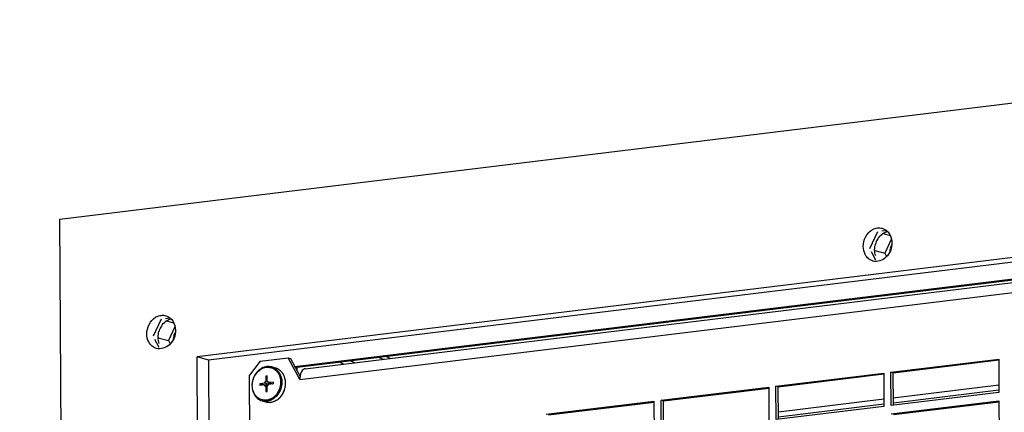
# Paper-space layout '45651_1_3' of a CAD drawing. Header units: millimetres. Extents: x -231 to 594, y 0 to 420.
# Tile 274 of 279: x 327 to 373, y 320 to 339. Entities that reach past the tile are written whole.
import ezdxf

# ---------------------------------------------------------------- set-up
doc = ezdxf.new("R2010")
doc.units = ezdxf.units.MM
doc.header["$LTSCALE"] = 32.67
doc.layers.get('0').update_dxf_attribs({"linetype": 'CONTINUOUS'})
doc.layers.add('02___PRT_ALL_AXES', color=7, linetype='CONTINUOUS')
doc.styles.get("Standard").update_dxf_attribs({"font": 'arial.ttf'})
doc.dimstyles.get("Standard").update_dxf_attribs({"dimtxt": 3.5, "dimasz": 2.5, "dimexe": 1, "dimexo": 0.0625, "dimtad": 1, "dimdsep": 46, "dimtxsty": 'STANDARD', "dimblk": '_FILLED', "dimblk1": '_FILLED', "dimblk2": '_FILLED', "dimcen": 0.09, "dimclrt": 5, "dimazin": 2, "dimtp": 0.01, "dimtm": 0.01, "dimtfac": 1, "dimtofl": 0, "dimtmove": 0, "dimatfit": 3, "dimldrblk": '_FILLED', "dimfxl": 1, "dimtolj": 1, "dimarcsym": 0})

# ---------------------------------------------------------------- blocks, each defined once
blk = doc.blocks.new('_FILLED')
at = {"color": 0, "linetype": 'BYBLOCK'}
blk.add_solid([(0, 0), (-1, 0.2), (-1, -0.2)], dxfattribs=at)

psp = doc.layouts.new('45651_1_3')

# ---------------------------------------------------------------- linework, layer by layer
at = {"color": 7, "linetype": 'CONTINUOUS'}
for p, q in [((329.022, 329.134), (405.845, 338.511)), ((399.465, 330.457), (335.474, 322.646)), ((330.124, 106.081), (329.022, 329.134)), ((340.173, 322.171), (395.637, 328.941)), ((340.548, 322.089), (395.574, 328.805)), ((340.3, 321.585), (395.342, 328.304)), ((367.459, 328.531), (367.087, 327.729)), ((367.876, 328.582), (367.661, 328.556)), ((367.722, 328.456), (368.049, 328.362)), ((368.108, 328.177), (367.805, 327.523)), ((367.155, 327.601), (367.358, 327.22)), ((367.329, 327.659), (367.805, 327.523)), ((367.805, 327.523), (367.884, 327.376)), ((333.775, 324.42), (333.403, 323.617)), ((334.192, 324.471), (333.977, 324.445)), ((334.038, 324.345), (334.365, 324.251)), ((334.424, 324.065), (334.121, 323.412)), ((333.471, 323.49), (333.674, 323.109)), ((333.645, 323.548), (334.121, 323.412)), ((334.121, 323.412), (334.199, 323.265)), ((335.808, 255.023), (335.474, 322.646)), ((336.01, 322.493), (335.474, 322.646)), ((338.437, 322.44), (337.933, 321.788)), ((338.437, 322.44), (339.758, 322.601)), ((340.3, 321.585), (339.758, 322.601)), ((339.758, 322.601), (339.865, 322.57)), ((340.066, 322.201), (340.173, 322.171)), ((342.349, 322.309), (342.124, 322.409)), ((342.864, 322.372), (342.64, 322.472)), ((343.99, 322.637), (344.215, 322.537)), ((368.089, 321.929), (373.155, 322.547)), ((373.155, 322.547), (373.162, 320.975)), ((338.18, 271.863), (337.933, 321.788)), ((338.765, 321.755), (338.695, 321.746)), ((338.695, 321.746), (338.696, 321.495)), ((338.765, 321.726), (338.695, 321.746)), ((338.766, 321.504), (338.765, 321.755)), ((339.155, 322.125), (338.981, 322.174)), ((340.174, 321.992), (340.173, 322.171)), ((362.686, 321.269), (367.752, 321.888)), ((367.752, 321.888), (367.759, 320.315)), ((368.097, 320.356), (368.089, 321.929)), ((368.196, 321.898), (368.089, 321.929)), ((338.633, 321.413), (338.417, 321.387)), ((338.417, 321.387), (338.417, 321.305)), ((338.602, 321.334), (338.417, 321.387)), ((338.633, 321.332), (338.417, 321.305)), ((338.602, 321.334), (338.818, 321.36)), ((338.602, 321.328), (338.602, 321.334)), ((338.818, 321.36), (338.633, 321.413)), ((338.633, 321.332), (338.787, 321.288)), ((338.696, 321.495), (338.82, 321.46)), ((338.697, 321.265), (338.699, 321.014)), ((338.767, 321.245), (338.697, 321.265)), ((338.768, 321.023), (338.767, 321.274)), ((339.046, 321.464), (338.83, 321.437)), ((338.83, 321.437), (339.015, 321.384)), ((339.046, 321.382), (338.831, 321.356)), ((339.015, 321.384), (339.046, 321.388)), ((339.046, 321.464), (339.046, 321.382)), ((362.694, 319.697), (362.686, 321.269)), ((362.794, 321.239), (362.686, 321.269)), ((368.202, 320.728), (373.161, 321.333)), ((338.699, 321.014), (338.768, 321.023)), ((357.283, 320.61), (362.349, 321.228)), ((362.349, 321.228), (362.356, 319.656)), ((373.162, 320.975), (368.097, 320.356)), ((368.203, 320.487), (373.162, 321.093)), ((338.526, 320.582), (338.7, 320.532)), ((351.88, 319.95), (356.946, 320.569)), ((356.946, 320.569), (356.953, 318.996)), ((357.291, 319.038), (357.283, 320.61)), ((357.391, 320.579), (357.283, 320.61)), ((362.799, 320.068), (367.758, 320.673)), ((362.8, 319.828), (367.759, 320.433)), ((368.099, 319.963), (373.164, 320.582)), ((373.164, 320.582), (373.172, 319.009)), ((367.759, 320.315), (362.694, 319.697))]:
    psp.add_line(p, q, dxfattribs=at)
at = {"color": 3, "linetype": 'CONTINUOUS'}
for p, q in [((399.466, 330.238), (336.01, 322.493)), ((340.066, 322.201), (395.659, 328.987)), ((344.337, 322.679), (344.562, 322.579)), ((336.01, 322.493), (336.343, 255.101)), ((339.865, 322.57), (340.312, 321.733)), ((340.066, 322.17), (340.066, 322.201)), ((368.196, 321.898), (373.16, 322.504)), ((362.794, 321.239), (367.757, 321.845)), ((368.204, 320.37), (368.196, 321.898)), ((357.391, 320.579), (362.354, 321.185)), ((362.801, 319.71), (362.794, 321.239)), ((351.988, 319.92), (356.951, 320.526)), ((357.398, 319.051), (357.391, 320.579)), ((368.206, 319.933), (373.17, 320.538))]:
    psp.add_line(p, q, dxfattribs=at)
at = {"color": 7, "linetype": 'CONTINUOUS'}
for centre, radius, start, end in [((368.774, 327.552), 0.745, 165.4269, 176.5948), ((368.78, 327.551), 0.752, 156.649, 165.4456), ((368.767, 327.556), 0.738, 151.3275, 156.6403), ((335.09, 323.441), 0.745, 165.4269, 176.5948), ((335.095, 323.439), 0.752, 156.649, 165.4456), ((335.083, 323.445), 0.738, 151.3275, 156.6403), ((338.824, 321.623), 0.573, 66.3791, 74.0132), ((341.16, 321.61), 0.859, 169.7393, 171.6813), ((338.776, 321.372), 0.149, 153.3089, 163.9386), ((338.961, 321.319), 0.149, 153.3089, 163.9386), ((338.688, 321.397), 0.149, 333.3089, 343.9386), ((338.629, 321.414), 0.998, 335.2101, 352.9276), ((338.643, 321.41), 0.99, 335.4013, 354.2482), ((338.783, 321.423), 0.843, 11.6138, 19.5572), ((338.794, 321.42), 0.838, 12.1889, 20.2063), ((338.658, 321.41), 0.968, 352.9707, 0.2728), ((338.676, 321.405), 0.957, 354.311, 359.7982), ((338.857, 321.081), 0.571, 254.0271, 256.7441), ((338.858, 321.087), 0.576, 256.7668, 265.9788), ((338.858, 321.093), 0.582, 265.9717, 266.9676), ((338.859, 321.106), 0.595, 266.9885, 277.017), ((338.857, 321.123), 0.612, 276.9591, 277.3785), ((338.861, 321.131), 0.621, 276.523, 276.959), ((338.619, 321.314), 0.717, 297.3613, 304.499), ((338.62, 321.325), 0.779, 304.3958, 305.7755), ((338.74, 321.339), 0.863, 314.7133, 316.5746), ((338.753, 321.335), 0.856, 314.7386, 315.136)]:
    psp.add_arc(centre, radius, start, end, dxfattribs=at)
for points, knots in [([(338.745, 322.192), (338.703, 322.187), (338.619, 322.168), (338.458, 322.098), (338.278, 321.951), (338.124, 321.713), (338.044, 321.436), (338.045, 321.152), (338.118, 320.932), (338.216, 320.785), (338.306, 320.694), (338.41, 320.625), (338.486, 320.594), (338.526, 320.582)], [0, 0, 0, 0, 0.058706, 0.118972, 0.244325, 0.375617, 0.50926, 0.640691, 0.766266, 0.826643, 0.885437, 0.943038, 1, 1, 1, 1]), ([(338.981, 322.174), (338.943, 322.185), (338.864, 322.199), (338.784, 322.197), (338.745, 322.192)], [0, 0, 0, 0, 0.497363, 1, 1, 1, 1]), ([(338.736, 320.611), (338.693, 320.605), (338.606, 320.605), (338.479, 320.634), (338.362, 320.692), (338.26, 320.778), (338.176, 320.886), (338.092, 321.058), (338.05, 321.308), (338.1, 321.61), (338.242, 321.881), (338.426, 322.05), (338.595, 322.132), (338.684, 322.153), (338.728, 322.158)], [0, 0, 0, 0, 0.057408, 0.11412, 0.171108, 0.229278, 0.289315, 0.351573, 0.481902, 0.6174, 0.752004, 0.880082, 0.941072, 1, 1, 1, 1]), ([(338.728, 322.158), (338.793, 322.166), (338.926, 322.16), (339.049, 322.106), (339.103, 322.07)], [0, 0, 0, 0, 0.501268, 1, 1, 1, 1]), ([(339.053, 322.149), (339.101, 322.128), (339.192, 322.072), (339.304, 321.955), (339.388, 321.809), (339.422, 321.699), (339.434, 321.643)], [0, 0, 0, 0, 0.237016, 0.481159, 0.735264, 1, 1, 1, 1]), ([(339.103, 322.07), (339.138, 322.046), (339.203, 321.991), (339.311, 321.853), (339.361, 321.725), (339.379, 321.636)], [0, 0, 0, 0, 0.238572, 0.48443, 1, 1, 1, 1]), ([(339.58, 321.709), (339.562, 321.759), (339.515, 321.855), (339.417, 321.977), (339.296, 322.071), (339.203, 322.111), (339.155, 322.125)], [0, 0, 0, 0, 0.261143, 0.513455, 0.758693, 1, 1, 1, 1]), ([(339.577, 321.705), (339.559, 321.756), (339.513, 321.853), (339.416, 321.977), (339.295, 322.071), (339.203, 322.111), (339.155, 322.125)], [0, 0, 0, 0, 0.263036, 0.515844, 0.760284, 1, 1, 1, 1]), ([(340.548, 322.089), (340.521, 322.086), (340.387, 322.03), (340.334, 321.873), (340.314, 321.763)], [0, 0, 0, 0, 0.199576, 1, 1, 1, 1]), ([(338.633, 321.332), (338.638, 321.316), (338.654, 321.287), (338.683, 321.269), (338.697, 321.265)], [0, 0, 0, 0, 0.517284, 1, 1, 1, 1]), ([(338.696, 321.495), (338.691, 321.492), (338.669, 321.478), (338.652, 321.457), (338.643, 321.439)], [0, 0, 0, 0, 0.241441, 1, 1, 1, 1]), ([(338.83, 321.437), (338.825, 321.453), (338.809, 321.482), (338.781, 321.5), (338.766, 321.504)], [0, 0, 0, 0, 0.517284, 1, 1, 1, 1]), ([(338.787, 321.288), (338.791, 321.29), (338.804, 321.303), (338.815, 321.318), (338.821, 321.33)], [0, 0, 0, 0, 0.24482, 1, 1, 1, 1]), ([(338.828, 321.386), (338.83, 321.39), (338.839, 321.406), (338.851, 321.42), (338.861, 321.429)], [0, 0, 0, 0, 0.25558, 1, 1, 1, 1]), ([(339.381, 321.292), (339.375, 321.263), (339.349, 321.149), (339.301, 321.04), (339.254, 320.966)], [0, 0, 0, 0, 0.251493, 1, 1, 1, 1]), ([(339.434, 321.643), (339.458, 321.524), (339.458, 321.274), (339.368, 321.042), (339.303, 320.938)], [0, 0, 0, 0, 0.496138, 1, 1, 1, 1]), ([(339.379, 321.636), (339.385, 321.608), (339.402, 321.495), (339.397, 321.377), (339.381, 321.292)], [0, 0, 0, 0, 0.245974, 1, 1, 1, 1]), ([(339.627, 321.414), (339.626, 321.429), (339.625, 321.489), (339.617, 321.549), (339.608, 321.593)], [0, 0, 0, 0, 0.252776, 1, 1, 1, 1]), ([(339.633, 321.402), (339.633, 321.419), (339.631, 321.484), (339.623, 321.549), (339.613, 321.596)], [0, 0, 0, 0, 0.252789, 1, 1, 1, 1]), ([(339.11, 320.792), (339.103, 320.785), (339.076, 320.761), (339.047, 320.739), (339.024, 320.723)], [0, 0, 0, 0, 0.252535, 1, 1, 1, 1]), ([(339.303, 320.938), (339.287, 320.913), (339.224, 320.822), (339.143, 320.741), (339.076, 320.693)], [0, 0, 0, 0, 0.256279, 1, 1, 1, 1]), ([(339.254, 320.966), (339.244, 320.95), (339.202, 320.887), (339.152, 320.83), (339.11, 320.792)], [0, 0, 0, 0, 0.253962, 1, 1, 1, 1]), ([(339.36, 320.731), (339.379, 320.75), (339.451, 320.83), (339.509, 320.924), (339.543, 320.998)], [0, 0, 0, 0, 0.246321, 1, 1, 1, 1]), ([(339.367, 320.746), (339.384, 320.764), (339.45, 320.84), (339.503, 320.927), (339.535, 320.996)], [0, 0, 0, 0, 0.246314, 1, 1, 1, 1]), ([(338.758, 320.565), (338.719, 320.56), (338.64, 320.558), (338.563, 320.572), (338.526, 320.582)], [0, 0, 0, 0, 0.503104, 1, 1, 1, 1]), ([(338.7, 320.532), (338.737, 320.522), (338.814, 320.508), (338.893, 320.509), (338.932, 320.514)], [0, 0, 0, 0, 0.497454, 1, 1, 1, 1]), ([(338.948, 320.677), (338.931, 320.669), (338.864, 320.637), (338.791, 320.617), (338.736, 320.611)], [0, 0, 0, 0, 0.255842, 1, 1, 1, 1]), ([(339.06, 320.682), (339.014, 320.651), (338.917, 320.599), (338.811, 320.571), (338.758, 320.565)], [0, 0, 0, 0, 0.509999, 1, 1, 1, 1]), ([(338.936, 320.514), (338.954, 320.517), (339.025, 320.528), (339.095, 320.552), (339.144, 320.576)], [0, 0, 0, 0, 0.246403, 1, 1, 1, 1]), ([(338.936, 320.515), (338.953, 320.518), (339.022, 320.529), (339.09, 320.553), (339.137, 320.576)], [0, 0, 0, 0, 0.245834, 1, 1, 1, 1]), ([(339.137, 320.576), (339.156, 320.585), (339.232, 320.626), (339.301, 320.68), (339.347, 320.726)], [0, 0, 0, 0, 0.244623, 1, 1, 1, 1]), ([(339.144, 320.576), (339.163, 320.585), (339.24, 320.626), (339.309, 320.681), (339.356, 320.727)], [0, 0, 0, 0, 0.245231, 1, 1, 1, 1])]:
    psp.add_open_spline(points, degree=3, knots=knots, dxfattribs=at)
for points in [[(340.31, 321.734), (340.303, 321.685), (340.299, 321.635), (340.3, 321.585)], [(338.767, 321.274), (338.774, 321.278), (338.781, 321.282), (338.787, 321.288)]]:
    psp.add_open_spline(points, degree=3, dxfattribs=at)
at = {"layer": '02___PRT_ALL_AXES', "color": 7, "linetype": 'CONTINUOUS'}
for centre in [(367.568, 328.016), (333.884, 323.905)]:
    psp.add_arc(centre, 0.709, 118.4298, 121.2136, dxfattribs=at)
at = {"layer": '02___PRT_ALL_AXES', "color": 3, "linetype": 'CONTINUOUS'}
for centre, radius, start, end in [((368.269, 327.699), 0.945, 147.3786, 161.462), ((368.225, 327.726), 0.893, 142.2998, 147.3261), ((368.279, 327.695), 0.956, 161.4486, 164.2483), ((368.215, 327.696), 0.892, 180.2833, 182.6978), ((334.585, 323.587), 0.945, 147.3786, 161.462), ((334.541, 323.614), 0.893, 142.2998, 147.3261), ((334.531, 323.585), 0.892, 180.2833, 182.6978), ((334.595, 323.583), 0.956, 161.4486, 164.2483)]:
    psp.add_arc(centre, radius, start, end, dxfattribs=at)
at = {"layer": '02___PRT_ALL_AXES', "color": 7, "linetype": 'CONTINUOUS'}
for points in [[(367.23, 328.64), (367.301, 328.678), (367.379, 328.704), (367.459, 328.714)], [(367.459, 328.714), (367.533, 328.723), (367.611, 328.717), (367.683, 328.697)], [(366.787, 327.845), (366.786, 328.139), (366.949, 328.47), (367.2, 328.623)], [(366.881, 327.461), (366.818, 327.577), (366.788, 327.713), (366.787, 327.845)], [(367.043, 327.263), (366.977, 327.316), (366.921, 327.386), (366.881, 327.461)], [(367.242, 327.159), (367.17, 327.179), (367.101, 327.216), (367.043, 327.263)], [(333.103, 323.734), (333.102, 324.027), (333.265, 324.359), (333.516, 324.511)], [(333.546, 324.528), (333.617, 324.566), (333.695, 324.593), (333.774, 324.603)], [(333.774, 324.603), (333.849, 324.612), (333.926, 324.606), (333.998, 324.585)], [(333.197, 323.35), (333.134, 323.466), (333.104, 323.602), (333.103, 323.734)], [(333.359, 323.151), (333.292, 323.205), (333.237, 323.274), (333.197, 323.35)], [(333.558, 323.047), (333.486, 323.068), (333.417, 323.104), (333.359, 323.151)]]:
    psp.add_open_spline(points, degree=3, dxfattribs=at)
for points, knots in [([(367.683, 328.697), (367.814, 328.659), (368.064, 328.462), (368.137, 328.163), (368.138, 328.01)], [0, 0, 0, 0, 0.473452, 1, 1, 1, 1]), ([(368.138, 328.01), (368.139, 327.766), (367.968, 327.28), (367.447, 327.1), (367.242, 327.159)], [0, 0, 0, 0, 0.534353, 1, 1, 1, 1]), ([(333.998, 324.585), (334.13, 324.548), (334.38, 324.351), (334.453, 324.051), (334.454, 323.899)], [0, 0, 0, 0, 0.473452, 1, 1, 1, 1]), ([(334.454, 323.899), (334.455, 323.655), (334.284, 323.168), (333.763, 322.989), (333.558, 323.047)], [0, 0, 0, 0, 0.534353, 1, 1, 1, 1])]:
    psp.add_open_spline(points, degree=3, knots=knots, dxfattribs=at)
at = {"layer": '02___PRT_ALL_AXES', "color": 3, "linetype": 'CONTINUOUS'}
for points in [[(367.518, 328.272), (367.576, 328.347), (367.648, 328.414), (367.728, 328.464)], [(367.728, 328.464), (367.792, 328.504), (367.864, 328.534), (367.937, 328.551)], [(367.323, 327.692), (367.323, 327.78), (367.335, 327.869), (367.359, 327.954)], [(367.376, 327.397), (367.345, 327.479), (367.328, 327.567), (367.324, 327.654)], [(333.834, 324.161), (333.892, 324.236), (333.964, 324.303), (334.044, 324.353)], [(334.044, 324.353), (334.108, 324.393), (334.18, 324.423), (334.253, 324.439)], [(333.639, 323.58), (333.639, 323.669), (333.651, 323.758), (333.675, 323.843)], [(333.692, 323.286), (333.661, 323.368), (333.644, 323.456), (333.64, 323.543)]]:
    psp.add_open_spline(points, degree=3, dxfattribs=at)

# ---------------------------------------------------------------- leaders
at = {"color": 2, "linetype": 'CONTINUOUS'}
psp.add_leader([(351.914, 313.217), (319.067, 320.496), (315.067, 320.496)], dimstyle='STANDARD', override={"dimtad": 0}, dxfattribs=at)

doc.saveas('drawing.dxf')
